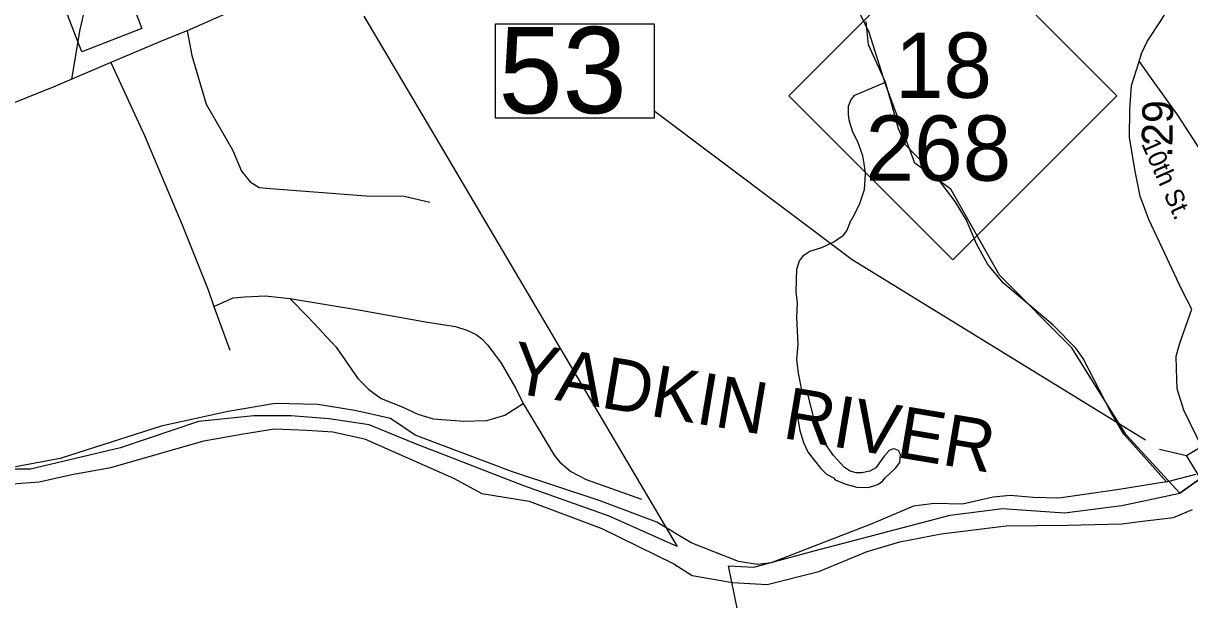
# Model space of a CAD drawing. Extents: x 1248089 to 1457196, y 820910 to 988753.
# Drawn here: x 1361597 to 1366333, y 880787 to 883126 of the extents above; entities that cross this region are included whole.
import ezdxf

# ---------------------------------------------------------------- set-up
doc = ezdxf.new("R2010")
doc.units = 0
for name, color, linetype in [('Exist Boundary Political City Limit New', 7, 'Continuous'), ('Exist Cultural Church CELL', 7, 'Continuous'), ('Exist Hydrographic Misc Water Feature', 7, 'Continuous'), ('Exist Hydrographic River Shore', 7, 'Continuous'), ('Exist Hydrographic River Shore Label', 7, 'Continuous'), ('Exist Road Non-System Type 51', 7, 'Continuous'), ('Exist Road Primary NC Attributed', 7, 'Continuous'), ('Exist Road Primary NC Shield CELL', 7, 'Continuous'), ('Exist Road Primary NC Shield Number Label', 7, 'Continuous'), ('Exist Road Primary NC Structure Standard Bridge CELL', 7, 'Continuous'), ('Exist Road Primary NC Structure Standard Bridge Number Label', 7, 'Continuous'), ('Exist Road Primary US Attributed', 7, 'Continuous'), ('Exist Road Secondary Type 51 Label', 7, 'Continuous'), ('Map Preparation Boundary City Limit Buffer Line', 7, 'Continuous'), ('Prop CMT Slope Fill', 7, 'Continuous')]:
    doc.layers.add(name, color=color, linetype=linetype)

msp = doc.modelspace()

# ---------------------------------------------------------------- linework, layer by layer
at = {"layer": 'Exist Boundary Political City Limit New'}
for points in [[(1366934.2, 881938.3), (1366832.9, 881800), (1366547.4, 881400.7), (1366427.6, 881314.6), (1366292.5, 881219.4), (1366075.4, 881455.7), (1365854.4, 881809), (1365561.2, 882103.4), (1365363.6, 882453.4), (1365216.2, 882557.8), (1365097.9, 882878.9), (1365031.6, 883088.4), (1364929.4, 883301.3)], [(1362980, 883154.5), (1363254.9, 882691.1), (1364252.2, 881003.1), (1363975.8, 881126), (1363630, 881249), (1363183.1, 881422.5), (1363002, 881496.3), (1362839.3, 881520.8), (1362682.7, 881533.1), (1362533, 881533.2), (1362308.3, 881509.4), (1361992.2, 881403.6), (1361625.8, 881316.4), (1361357.1, 881316.4)], [(1361522.4, 880564.2), (1361617.4, 880505.6), (1361889.7, 880306.3), (1361867.7, 880238.2), (1362283.5, 880215.3), (1362324.2, 880324.7), (1362550.4, 880343), (1363116.3, 880487.6), (1364193.6, 880484.1), (1364411.8, 880694), (1364496.7, 880745.6), (1364460.3, 880924.7), (1364563.5, 880918.6), (1364808.3, 880985.5), (1365359.9, 881130.1), (1365572.2, 881157.4), (1365823.9, 881139.2), (1366057.5, 881169.6), (1366292.5, 881219.4)]]:
    msp.add_lwpolyline(points, dxfattribs=at)
at = {"layer": 'Exist Cultural Church CELL'}
msp.add_lwpolyline([(1361758.2, 883208.7), (1361864.4, 883250), (1361809.4, 883392), (1361749.7, 883368.9), (1361738.2, 883398.7), (1361797.8, 883421.8), (1361754.4, 883534), (1361784.3, 883545.6), (1361827.7, 883433.4), (1361887.4, 883456.5), (1361898.9, 883426.7), (1361839.3, 883403.6), (1361894.2, 883261.6), (1362001.9, 883303), (1362078.7, 883104.5), (1361835.1, 883010.2)], close=True, dxfattribs=at)
at = {"layer": 'Exist Hydrographic Misc Water Feature'}
for points in [[(1364759.5, 881630.8), (1364744.1, 881705.9), (1364737.3, 881762), (1364742.6, 881821.9), (1364737.2, 881934), (1364740.4, 881990), (1364735.5, 882038.1), (1364737.5, 882128), (1364748.2, 882161.7), (1364766.7, 882185.3), (1364791.1, 882200.8), (1364839.4, 882215.6), (1364887.9, 882238.6), (1364926.6, 882265.7), (1364940.9, 882283.3), (1364957.9, 882328.9), (1364963, 882332.2), (1364992, 882390.9), (1365012.7, 882451.8), (1365016.1, 882515.6), (1365012.8, 882547.7), (1365005.7, 882587.9), (1364984.9, 882644.3), (1364965.8, 882684.8), (1364950.9, 882733.1), (1364947.5, 882757.2), (1364948.1, 882789.2), (1364958.8, 882816.9), (1364973.1, 882834.6), (1365097.7, 882887.4)], [(1364759.5, 881630.8), (1364754, 881623.2), (1364749.4, 881617), (1364740.9, 881595.1), (1364739.6, 881537.2), (1364750.1, 881472.9), (1364765.1, 881424.6), (1364784.2, 881384.1), (1364834.7, 881319), (1364858.3, 881296.5), (1364886, 881281.8), (1364893.8, 881273.6), (1364933.3, 881256.7), (1364981.1, 881243.7), (1365029.1, 881242.6), (1365067.3, 881253.7), (1365085.6, 881267.3), (1365095.9, 881281), (1365138.8, 881320.1), (1365155.3, 881343.7), (1365158.1, 881375.6), (1365150.4, 881391.8), (1365136.5, 881398.1), (1365128.5, 881398.3), (1365112.4, 881392.7), (1365091.8, 881369.2), (1365058.8, 881321.9), (1365034.5, 881308.5), (1365002.3, 881301.2), (1364978.3, 881301.7), (1364954.6, 881308.3), (1364930.9, 881322.8), (1364886, 881371.8), (1364845.3, 881430.8), (1364812.8, 881501.5), (1364783.3, 881616.2), (1364778.7, 881622.7), (1364771.1, 881628.3), (1364759.5, 881630.8)]]:
    msp.add_lwpolyline(points, dxfattribs=at)
at = {"layer": 'Exist Hydrographic River Shore'}
for points in [[(1366238.6, 881264.8), (1366124.9, 881392.2), (1366065.6, 881458.4), (1366011.3, 881550.1), (1365901, 881765.7), (1365870.5, 881808.1), (1365778.9, 881901.5), (1365577.4, 882072), (1365512.9, 882146.7), (1365467.1, 882231.6), (1365426.4, 882326.7), (1365380.6, 882403), (1365304.3, 882503.2), (1365216.5, 882594.1), (1365179.2, 882633.2), (1365150.4, 882697.7), (1365130, 882772.4), (1365097.7, 882887.4), (1365028.3, 883038.1), (1365019.8, 883133.1)], [(1366238.6, 881264.8), (1366046.8, 881234), (1365877.4, 881209.5), (1365801.8, 881199.2), (1365697.7, 881201.3), (1365603.8, 881209.5), (1365534.4, 881203.3), (1365409.9, 881174.7), (1365295.6, 881176.8), (1365211.9, 881166.6), (1365042.4, 881095.1), (1364634.1, 880935.7), (1364577.9, 880929.8), (1364500.3, 880942), (1364308.4, 881017.6), (1364169.6, 881101.4), (1363934.8, 881189.2), (1363583.7, 881305.7), (1363188.7, 881454.5), (1363088.6, 881521.9), (1362943.7, 881554.6), (1362792.6, 881579.1), (1362619.1, 881583.2), (1362428.4, 881550.1), (1362156.9, 881490.8), (1361746.6, 881360.1), (1361564.9, 881325.4)], [(1361515.1, 881254.1), (1361662.1, 881264.4), (1361794.8, 881295), (1361952, 881323.6), (1362330.7, 881431.6), (1362489.9, 881460.2), (1362616.5, 881480.6), (1362749.2, 881474.5), (1362853.3, 881468.4), (1362981.9, 881439.8), (1363344.3, 881280.5), (1363458.6, 881217.2), (1363650.5, 881186.5), (1363946.5, 881076.2), (1364237.8, 880931.8), (1364313.3, 880884.8), (1364476.6, 880856.2), (1364616.9, 880848), (1364827.1, 880901.2), (1365023.1, 880982.9), (1365155.8, 881021.7), (1365323.2, 881054.4), (1365587.8, 881086.9), (1365836.8, 881089), (1366057.3, 881095.1), (1366141, 881105.3), (1366266.9, 881120.3)], [(1366238.6, 881264.8), (1366357.2, 881296.1)], [(1366266.9, 881120.3), (1366344.5, 881153)]]:
    msp.add_lwpolyline(points, dxfattribs=at)
at = {"layer": 'Exist Road Non-System Type 51'}
for points in [[(1361793.6, 882899.4), (1361827.7, 883100.8), (1361863.5, 883252.7), (1361863.5, 883437)], [(1362262.1, 883095.7), (1362280.7, 882995.7), (1362339.3, 882797.2), (1362445.8, 882611.9), (1362483.1, 882525.3), (1362517.7, 882482.6), (1362555, 882460), (1362600.3, 882456), (1362989.2, 882425.3), (1363143.1, 882424.4), (1363248.3, 882400.5)], [(1361951.9, 882966.5), (1362089, 882670.7), (1362242.2, 882308.2), (1362347.2, 882043.9), (1362371.1, 881977.2)], [(1366127.8, 882970.5), (1366169.1, 882911.9), (1366285.4, 882749), (1366435, 882519.5), (1366673.2, 882210.7)], [(1362371.1, 881977.2), (1362449.7, 882011.9), (1362496.3, 882015.9), (1362580.2, 882019.9), (1362678.7, 882009.2)], [(1362678.7, 882009.2), (1362966.4, 881961.2), (1363230.1, 881914.6), (1363351.9, 881895.1), (1363398.5, 881880.4), (1363435.8, 881863.1), (1363458.4, 881845.8), (1363483.7, 881819.1), (1363537, 881747.2), (1363596.9, 881643.2), (1363626.5, 881583.6), (1363752.4, 881373.3), (1363775.1, 881345.3), (1363820.3, 881306.6), (1363882.9, 881274.7), (1364106.6, 881194.8)], [(1362678.7, 882009.2), (1362755.5, 881931.4), (1362867.4, 881811.4), (1362955.3, 881684.8), (1363000.6, 881639.5), (1363049.8, 881603.6), (1363135.1, 881568.9), (1363199, 881539.6), (1363261.6, 881520.9), (1363385.4, 881511.6), (1363478.6, 881514.3), (1363551.9, 881535.6), (1363626.5, 881583.6)], [(1362371.1, 881977.2), (1362436.3, 881799.4)]]:
    msp.add_lwpolyline(points, dxfattribs=at)
at = {"layer": 'Exist Road Primary NC Attributed'}
for points in [[(1366341.8, 881965.8), (1366300, 882046.7), (1366231.6, 882192.4), (1366167.6, 882329.3), (1366132.3, 882424.2), (1366110.3, 882532.4), (1366088.1, 882663.6), (1366090.3, 882776.2), (1366096.9, 882873.3), (1366127.8, 882970.5), (1366136.6, 883003.6), (1366160.8, 883052.2), (1366216, 883136.1), (1366253.5, 883197.9), (1366264.5, 883253.1), (1366267.5, 883330.2)], [(1366436.3, 881294.3), (1366308.6, 881556.1), (1366282.1, 881642.2), (1366279.9, 881723.9), (1366277.7, 881774.7), (1366293.2, 881827.6), (1366341.8, 881965.8)]]:
    msp.add_lwpolyline(points, dxfattribs=at)
at = {"layer": 'Exist Road Primary NC Shield CELL'}
msp.add_lwpolyline([(1364705, 882831.9), (1365371, 883497.9), (1366037, 882831.9), (1365371, 882165.9)], close=True, dxfattribs=at)
at = {"layer": 'Exist Road Primary NC Structure Standard Bridge CELL'}
msp.add_line((1366210.2, 881397.7), (1366320.3, 881371.3), dxfattribs=at)
msp.add_lwpolyline([(1366419, 881431.8), (1366548.5, 881220.4), (1366449.8, 881159.9), (1366320.3, 881371.3)], close=True, dxfattribs=at)
at = {"layer": 'Exist Road Primary NC Structure Standard Bridge Number Label'}
msp.add_lwpolyline([(1363513.9, 883123.7), (1364158, 883123.7), (1364158, 882741.4), (1363513.9, 882741.4)], close=True, dxfattribs=at)
msp.add_lwpolyline([(1366153.6, 881433.8), (1364962.7, 882166.7), (1364156.5, 882771.3)], dxfattribs=at)
at = {"layer": 'Exist Road Primary US Attributed'}
msp.add_lwpolyline([(1362862.4, 883349.5), (1362693.6, 883277.9), (1362494.7, 883198.7), (1362262.1, 883095.7), (1362177.1, 883062.1), (1361951.9, 882966.5), (1361728.1, 882870.5), (1361490.6, 882776.5), (1361220.4, 882677.5), (1361026.4, 882629.1), (1360793.4, 882579.2), (1360637.2, 882549.9), (1360425, 882520.4), (1360216.9, 882510.5), (1359834.7, 882471.8), (1359610.4, 882428.1), (1359449.7, 882391.2), (1359177.8, 882316.8), (1358972.9, 882237.3), (1358777.1, 882151)], dxfattribs=at)
at = {"layer": 'Map Preparation Boundary City Limit Buffer Line'}
for points in [[(1366934.2, 881938.3), (1366832.9, 881800), (1366547.4, 881400.7), (1366427.6, 881314.6), (1366292.5, 881219.4), (1366075.4, 881455.7), (1365854.4, 881809), (1365561.2, 882103.4), (1365363.6, 882453.4), (1365216.2, 882557.8), (1365097.9, 882878.9), (1365031.6, 883088.4), (1364929.4, 883301.3)], [(1362980, 883154.5), (1363254.9, 882691.1), (1364252.2, 881003.1), (1363975.8, 881126), (1363630, 881249), (1363183.1, 881422.5), (1363002, 881496.3), (1362839.3, 881520.8), (1362682.7, 881533.1), (1362533, 881533.2), (1362308.3, 881509.4), (1361992.2, 881403.6), (1361625.8, 881316.4), (1361357.1, 881316.4)], [(1361522.4, 880564.2), (1361617.4, 880505.6), (1361889.7, 880306.3), (1361867.7, 880238.2), (1362283.5, 880215.3), (1362324.2, 880324.7), (1362550.4, 880343), (1363116.3, 880487.6), (1364193.6, 880484.1), (1364411.8, 880694), (1364496.7, 880745.6), (1364460.3, 880924.7), (1364563.5, 880918.6), (1364808.3, 880985.5), (1365359.9, 881130.1), (1365572.2, 881157.4), (1365823.9, 881139.2), (1366057.5, 881169.6), (1366292.5, 881219.4), (1366547.4, 881400.7)]]:
    msp.add_lwpolyline(points, dxfattribs=at)

# ---------------------------------------------------------------- texts
at = {"layer": 'Exist Hydrographic River Shore Label'}
msp.add_text('YADKIN RIVER', height=210, rotation=350.4772, dxfattribs=at).set_placement((1363567.4, 881629.3))
at = {"layer": 'Exist Road Primary NC Shield Number Label'}
for s, p in [('18', (1365135.9, 882823.2)), ('268', (1365017, 882487.1))]:
    msp.add_text(s, height=265, dxfattribs=at).set_placement(p)
at = {"layer": 'Exist Road Primary NC Structure Standard Bridge Number Label'}
msp.add_text('53', height=350, dxfattribs=at).set_placement((1363526.4, 882761.2))
at = {"layer": 'Exist Road Secondary Type 51 Label'}
msp.add_text('10th St.', height=75, rotation=293.9409, dxfattribs=at).set_placement((1366135, 882637.6))
at = {"layer": 'Prop CMT Slope Fill'}
msp.add_text('.29', height=125, rotation=88.8778, dxfattribs=at).set_placement((1366261.7, 882580.3))

doc.saveas('drawing.dxf')
